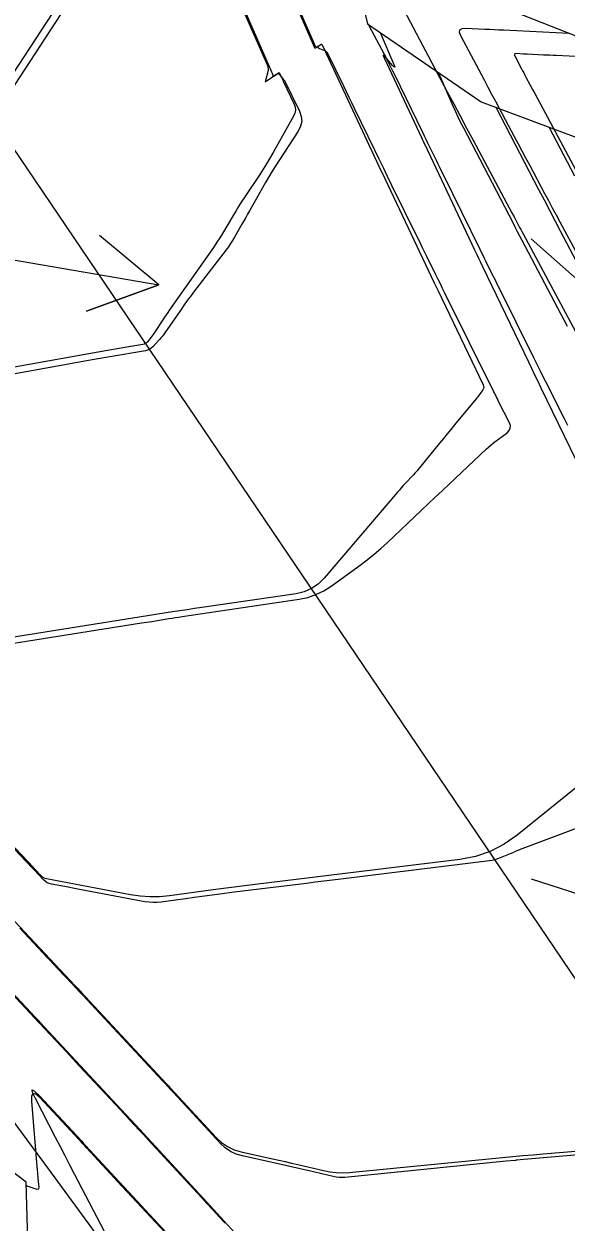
# Model space of a CAD drawing. Extents: x 954385 to 988206, y 1868364 to 1924553.
# Drawn here: x 957517.5 to 957559.9, y 1920242.1 to 1920335.7 of the extents above; entities that cross this region are included whole.
import ezdxf

# ---------------------------------------------------------------- set-up
doc = ezdxf.new("R2010")
doc.units = 0
for name, color, linetype in [('1', 7, 'Continuous'), ('Default', 7, 'Continuous'), ('Ex_Major Contours', 7, 'Continuous'), ('Ex_Minor Contours', 7, 'Continuous'), ('Perimeter', 7, 'Continuous'), ('Slopes', 7, 'Continuous')]:
    doc.layers.add(name, color=color, linetype=linetype)

msp = doc.modelspace()

# ---------------------------------------------------------------- linework, layer by layer
at = {"layer": '1'}
for points in [[(957450.815, 1920332.788), (957523.933, 1920382.247), (957528.249, 1920373.093), (957532.507, 1920363.9), (957536.678, 1920354.649), (957540.735, 1920345.321), (957544.536, 1920336.712), (957544.181, 1920336.46), (957544.363, 1920335.701), (957553.229, 1920329.626), (957564.727, 1920325.33), (957576.259, 1920321.058), (957587.884, 1920316.848), (957597.031, 1920310.962), (957602.817, 1920302.803), (957608.305, 1920294.443), (957613.907, 1920286.16), (957619.639, 1920277.964), (957625.387, 1920269.779), (957631.03, 1920261.523), (957636.615, 1920253.228), (957642.475, 1920245.119), (957647.904, 1920236.718)], [(957536.72, 1920341.867), (957540.21, 1920333.876), (957540.228, 1920333.848), (957540.249, 1920333.834), (957540.275, 1920333.834), (957540.305, 1920333.848), (957540.707, 1920334.111), (957540.739, 1920334.126), (957540.767, 1920334.126), (957540.79, 1920334.111), (957540.81, 1920334.082), (957541.044, 1920333.579), (957541.065, 1920333.532), (957541.087, 1920333.486), (957541.109, 1920333.439), (957541.131, 1920333.392), (957545.065, 1920324.993), (957545.223, 1920324.655), (957545.382, 1920324.318), (957545.541, 1920323.98), (957545.701, 1920323.643), (957549.568, 1920315.484), (957549.641, 1920315.33), (957549.715, 1920315.176), (957549.788, 1920315.022), (957549.862, 1920314.868), (957553.386, 1920307.521), (957553.42, 1920307.421), (957553.427, 1920307.322), (957553.405, 1920307.226), (957553.354, 1920307.132), (957553.096, 1920306.761), (957553.03, 1920306.669), (957552.962, 1920306.579), (957552.893, 1920306.49), (957552.822, 1920306.402), (957551.161, 1920304.396), (957550.866, 1920304.038), (957550.572, 1920303.68), (957550.278, 1920303.322), (957549.985, 1920302.963), (957548.517, 1920301.158), (957548.372, 1920300.983), (957548.224, 1920300.811), (957548.073, 1920300.641), (957547.92, 1920300.473), (957547.3, 1920299.809), (957547.145, 1920299.642), (957546.993, 1920299.473), (957546.843, 1920299.302), (957546.695, 1920299.13), (957540.972, 1920292.41), (957540.512, 1920291.954), (957539.994, 1920291.6), (957539.42, 1920291.35), (957538.79, 1920291.202), (957531.416, 1920290.121), (957530.846, 1920290.037), (957530.277, 1920289.951), (957529.707, 1920289.864), (957529.139, 1920289.775), (957514.922, 1920287.534)], [(957515.831, 1920330.511), (957521.522, 1920339.26)], [(957533.818, 1920338.683), (957536.541, 1920332.451), (957536.583, 1920332.329), (957536.603, 1920332.206), (957536.601, 1920332.081), (957536.578, 1920331.954), (957536.372, 1920331.189), (957536.372, 1920331.188), (957536.937, 1920331.569), (957536.986, 1920331.602), (957537.035, 1920331.635), (957537.084, 1920331.668), (957537.133, 1920331.7), (957537.454, 1920331.91), (957537.458, 1920331.911), (957537.461, 1920331.911), (957537.464, 1920331.91), (957537.466, 1920331.906), (957537.77, 1920331.253), (957537.778, 1920331.236), (957538.619, 1920329.439), (957538.701, 1920329.202), (957538.722, 1920328.967), (957538.684, 1920328.734), (957538.585, 1920328.504), (957536.985, 1920325.653), (957536.736, 1920325.218), (957536.478, 1920324.789), (957536.212, 1920324.364), (957535.939, 1920323.945), (957534.721, 1920322.12), (957534.498, 1920321.781), (957534.28, 1920321.438), (957534.066, 1920321.092), (957533.857, 1920320.743), (957533.03, 1920319.342), (957532.82, 1920318.993), (957532.603, 1920318.65), (957532.379, 1920318.311), (957532.148, 1920317.976), (957528.896, 1920313.366), (957528.763, 1920313.175), (957528.631, 1920312.983), (957528.501, 1920312.789), (957528.373, 1920312.594), (957527.733, 1920311.614), (957527.67, 1920311.519), (957527.604, 1920311.425), (957527.537, 1920311.333), (957527.468, 1920311.243), (957527.188, 1920310.883), (957527.113, 1920310.802), (957527.027, 1920310.738), (957526.93, 1920310.693), (957526.823, 1920310.665), (957525.257, 1920310.401), (957524.958, 1920310.351), (957524.66, 1920310.299), (957524.361, 1920310.247), (957524.063, 1920310.194), (957501.298, 1920306.13)], [(957545.342, 1920335.03), (957546.421, 1920332.539), (957546.478, 1920332.387), (957546.479, 1920332.325), (957546.423, 1920332.353), (957546.311, 1920332.47), (957545.75, 1920333.12), (957545.638, 1920333.238), (957545.585, 1920333.266), (957545.589, 1920333.206), (957545.651, 1920333.056), (957548.561, 1920326.842), (957548.628, 1920326.7), (957548.695, 1920326.559), (957548.762, 1920326.417), (957548.829, 1920326.275), (957552.719, 1920318.069), (957552.873, 1920317.743), (957553.028, 1920317.417), (957553.184, 1920317.091), (957553.34, 1920316.766), (957556.915, 1920309.311), (957557.158, 1920308.806), (957557.401, 1920308.302), (957557.645, 1920307.797), (957557.889, 1920307.293), (957561.535, 1920299.782)], [(957559.973, 1920312.06), (957556.434, 1920318.797), (957556.255, 1920319.138), (957556.076, 1920319.479), (957555.898, 1920319.82), (957555.72, 1920320.161), (957551.865, 1920327.561), (957551.649, 1920327.985), (957551.44, 1920328.413), (957551.24, 1920328.844), (957551.047, 1920329.279), (957549.911, 1920331.899)], [(957554.372, 1920329.199), (957557.72, 1920322.773), (957558.141, 1920321.966), (957558.562, 1920321.16), (957558.984, 1920320.354), (957559.407, 1920319.548), (957562.917, 1920312.868)], [(957560.544, 1920323.803), (957558.545, 1920327.64)], [(957561.567, 1920276.788), (957556.037, 1920272.343), (957555.018, 1920271.631), (957553.932, 1920271.078), (957552.778, 1920270.685), (957551.557, 1920270.451), (957535.588, 1920268.49), (957534.765, 1920268.387), (957533.942, 1920268.283), (957533.119, 1920268.175), (957532.297, 1920268.066), (957528.891, 1920267.606), (957528.128, 1920267.534), (957527.367, 1920267.523), (957526.608, 1920267.574), (957525.85, 1920267.686), (957519.293, 1920268.926), (957519.18, 1920268.956), (957519.076, 1920269.003), (957518.981, 1920269.065), (957518.894, 1920269.144), (957518.324, 1920269.751), (957518.298, 1920269.779), (957518.271, 1920269.807), (957511.595, 1920276.843)], [(957515.608, 1920266.874), (957521.538, 1920260.567), (957521.73, 1920260.362), (957521.922, 1920260.158), (957522.114, 1920259.953), (957522.305, 1920259.748), (957528.672, 1920252.913), (957528.747, 1920252.832), (957528.822, 1920252.752), (957528.896, 1920252.671), (957528.971, 1920252.591), (957532.539, 1920248.725), (957532.96, 1920248.331), (957533.425, 1920248.013), (957533.935, 1920247.771), (957534.488, 1920247.606), (957536.943, 1920247.065), (957537.441, 1920246.954), (957537.937, 1920246.842), (957538.434, 1920246.727), (957538.929, 1920246.611), (957540.912, 1920246.141), (957541.409, 1920246.044), (957541.908, 1920245.989), (957542.411, 1920245.976), (957542.917, 1920246.004), (957554.905, 1920247.166), (957555.696, 1920247.241), (957556.487, 1920247.314), (957557.278, 1920247.383), (957558.07, 1920247.45), (957566.931, 1920248.186)], [(957538.89, 1920235.947), (957532.886, 1920242.512), (957532.627, 1920242.795), (957532.368, 1920243.078), (957532.109, 1920243.36), (957531.849, 1920243.642), (957526.251, 1920249.707), (957525.88, 1920250.109), (957525.508, 1920250.51), (957525.136, 1920250.911), (957524.763, 1920251.312), (957519.12, 1920257.369), (957518.865, 1920257.643), (957518.609, 1920257.916), (957518.353, 1920258.19), (957518.096, 1920258.463), (957511.943, 1920265.008)], [(957525.304, 1920238.3), (957519.389, 1920246.372), (957513.427, 1920254.412)], [(957525.311, 1920238.547), (957521.49, 1920245.862), (957521.118, 1920246.575), (957520.746, 1920247.289), (957520.375, 1920248.003), (957520.005, 1920248.718), (957518.427, 1920251.763), (957518.206, 1920252.243), (957518.183, 1920252.439), (957518.361, 1920252.352), (957518.738, 1920251.982), (957522.046, 1920248.43), (957522.121, 1920248.35), (957522.195, 1920248.27), (957522.27, 1920248.189), (957522.344, 1920248.109), (957528.681, 1920241.244)]]:
    msp.add_lwpolyline(points, dxfattribs=at)
at = {"layer": 'Default'}
msp.add_line((957696.959, 1920059.51), (957504.115, 1920344.606), dxfattribs=at)
at = {"layer": 'Ex_Major Contours'}
for points in [[(957544.392, 1920335.721), (957544.43, 1920335.651), (957544.467, 1920335.58), (957545.648, 1920333.351), (957545.855, 1920332.955), (957546.059, 1920332.557), (957546.259, 1920332.158), (957546.456, 1920331.756), (957548.64, 1920327.252), (957548.773, 1920326.977), (957548.907, 1920326.702), (957549.041, 1920326.428), (957549.176, 1920326.153), (957549.714, 1920325.055), (957549.849, 1920324.78), (957549.983, 1920324.506), (957550.118, 1920324.231), (957550.253, 1920323.957), (957553.117, 1920318.122), (957553.236, 1920317.88), (957553.356, 1920317.638), (957553.475, 1920317.397), (957553.595, 1920317.155), (957554.074, 1920316.19), (957554.194, 1920315.948), (957554.313, 1920315.707), (957554.433, 1920315.466), (957554.553, 1920315.224), (957557.314, 1920309.661), (957557.577, 1920309.13), (957557.842, 1920308.6), (957558.106, 1920308.07), (957558.372, 1920307.541), (957559.435, 1920305.424), (957559.701, 1920304.894), (957559.967, 1920304.365)], [(957564.594, 1920274.35), (957556.288, 1920271.211), (957556.089, 1920271.135), (957555.89, 1920271.056), (957555.692, 1920270.976), (957555.495, 1920270.894), (957554.707, 1920270.561), (957554.508, 1920270.485), (957554.306, 1920270.423), (957554.099, 1920270.376), (957553.889, 1920270.342), (957542.281, 1920268.908), (957541.612, 1920268.826), (957540.943, 1920268.743), (957540.274, 1920268.66), (957539.605, 1920268.578), (957533.955, 1920267.88), (957533.577, 1920267.832), (957533.2, 1920267.784), (957532.823, 1920267.734), (957532.446, 1920267.684), (957530.825, 1920267.464), (957530.184, 1920267.376), (957529.542, 1920267.289), (957528.258, 1920267.115), (957527.937, 1920267.084), (957527.618, 1920267.079), (957527.298, 1920267.1), (957526.98, 1920267.147), (957521.866, 1920268.107), (957521.612, 1920268.155), (957521.358, 1920268.202), (957521.104, 1920268.249), (957520.849, 1920268.296), (957519.686, 1920268.51), (957519.512, 1920268.555), (957519.352, 1920268.626), (957519.205, 1920268.723), (957519.072, 1920268.844), (957518.325, 1920269.636), (957518.242, 1920269.724), (957518.211, 1920269.756), (957512.031, 1920276.258)]]:
    msp.add_lwpolyline(points, dxfattribs=at)
at = {"layer": 'Ex_Minor Contours'}
for points in [[(957515.417, 1920287.122), (957526.709, 1920288.916), (957527.506, 1920289.043), (957528.835, 1920289.254), (957529.1, 1920289.296), (957529.366, 1920289.337), (957529.632, 1920289.378), (957529.898, 1920289.418), (957539.012, 1920290.772), (957539.686, 1920290.912), (957540.328, 1920291.13), (957540.939, 1920291.423), (957541.519, 1920291.794), (957543.777, 1920293.428), (957544.333, 1920293.846), (957544.876, 1920294.281), (957545.403, 1920294.734), (957545.916, 1920295.205), (957548.546, 1920297.702), (957549.09, 1920298.218), (957549.633, 1920298.732), (957550.177, 1920299.246), (957550.721, 1920299.76), (957553.609, 1920302.483), (957553.801, 1920302.659), (957553.999, 1920302.83), (957554.201, 1920302.994), (957554.409, 1920303.152), (957555.249, 1920303.774), (957555.419, 1920303.939), (957555.506, 1920304.124), (957555.511, 1920304.328), (957555.435, 1920304.552), (957554.595, 1920306.224), (957554.561, 1920306.292), (957554.528, 1920306.359), (957554.494, 1920306.426), (957554.461, 1920306.493), (957554.26, 1920306.897), (957554.194, 1920307.032), (957550.397, 1920314.682), (957550.22, 1920315.04), (957550.043, 1920315.397), (957549.866, 1920315.755), (957549.69, 1920316.114), (957548.987, 1920317.547), (957548.811, 1920317.905), (957548.635, 1920318.263), (957548.459, 1920318.621), (957548.283, 1920318.98), (957546.265, 1920323.093), (957545.93, 1920323.778), (957545.596, 1920324.462), (957545.262, 1920325.147), (957544.929, 1920325.833), (957543.373, 1920329.045), (957543.154, 1920329.496), (957542.936, 1920329.947), (957542.717, 1920330.398), (957542.498, 1920330.848), (957541.257, 1920333.407), (957541.217, 1920333.474), (957541.166, 1920333.53), (957541.105, 1920333.575), (957541.035, 1920333.609), (957540.629, 1920333.758), (957540.605, 1920333.768), (957540.584, 1920333.782), (957540.564, 1920333.799), (957540.546, 1920333.818), (957540.469, 1920333.916), (957540.457, 1920333.927), (957540.445, 1920333.932), (957540.432, 1920333.931), (957540.418, 1920333.924), (957540.36, 1920333.886), (957540.346, 1920333.88), (957540.335, 1920333.88), (957540.325, 1920333.887), (957540.317, 1920333.899), (957536.71, 1920342.175)], [(957533.697, 1920339.248), (957536.966, 1920331.742), (957536.969, 1920331.734), (957536.97, 1920331.726), (957536.97, 1920331.717), (957536.968, 1920331.709), (957536.929, 1920331.567), (957537.033, 1920331.637), (957537.296, 1920331.809), (957537.339, 1920331.828), (957537.378, 1920331.831), (957537.415, 1920331.816), (957537.449, 1920331.784), (957537.792, 1920331.351), (957537.798, 1920331.344), (957537.805, 1920331.338), (957537.812, 1920331.334), (957537.821, 1920331.33), (957537.855, 1920331.317), (957537.863, 1920331.313), (957537.87, 1920331.308), (957537.876, 1920331.302), (957537.88, 1920331.294), (957539.048, 1920328.887), (957539.189, 1920328.487), (957539.219, 1920328.093), (957539.138, 1920327.707), (957538.947, 1920327.328), (957537.474, 1920325.087), (957537.192, 1920324.649), (957536.917, 1920324.207), (957536.649, 1920323.761), (957536.388, 1920323.309), (957535.139, 1920321.104), (957534.993, 1920320.847), (957534.847, 1920320.59), (957534.701, 1920320.333), (957534.555, 1920320.076), (957533.971, 1920319.048), (957533.82, 1920318.794), (957533.662, 1920318.546), (957533.494, 1920318.303), (957533.318, 1920318.065), (957530.783, 1920314.761), (957530.53, 1920314.428), (957530.283, 1920314.092), (957530.039, 1920313.753), (957529.8, 1920313.41), (957528.593, 1920311.655), (957528.484, 1920311.502), (957528.369, 1920311.353), (957528.25, 1920311.208), (957528.126, 1920311.068), (957527.59, 1920310.483), (957527.47, 1920310.371), (957527.338, 1920310.284), (957527.192, 1920310.22), (957527.034, 1920310.18), (957524.232, 1920309.705), (957523.93, 1920309.653), (957523.628, 1920309.6), (957523.326, 1920309.547), (957523.024, 1920309.493), (957515.226, 1920308.083)], [(957515.22, 1920328.509), (957521.237, 1920337.741)], [(957546.954, 1920337.259), (957550.583, 1920330.406), (957551.084, 1920329.46), (957551.587, 1920328.515), (957552.09, 1920327.569), (957552.594, 1920326.625), (957555.444, 1920321.286), (957555.62, 1920320.958), (957555.795, 1920320.629), (957556.146, 1920319.973), (957556.234, 1920319.808), (957556.321, 1920319.644), (957556.409, 1920319.48), (957556.498, 1920319.316), (957560.997, 1920310.962)], [(957562.254, 1920314.922), (957559.404, 1920320.215), (957559.105, 1920320.77), (957558.807, 1920321.326), (957558.509, 1920321.881), (957558.212, 1920322.437), (957557.02, 1920324.669), (957556.725, 1920325.221), (957556.43, 1920325.774), (957556.135, 1920326.326), (957555.84, 1920326.879), (957554.66, 1920329.089), (957554.365, 1920329.642), (957554.071, 1920330.195), (957553.777, 1920330.748), (957553.483, 1920331.302), (957551.65, 1920334.764), (957551.545, 1920335.047), (957551.575, 1920335.244), (957551.741, 1920335.355), (957552.042, 1920335.38), (957553.517, 1920335.307), (957553.886, 1920335.289), (957554.255, 1920335.271), (957554.623, 1920335.253), (957554.992, 1920335.234), (957560.082, 1920334.983)], [(957562.136, 1920333.083), (957559.088, 1920333.229), (957558.84, 1920333.241), (957558.592, 1920333.253), (957558.344, 1920333.265), (957558.096, 1920333.278), (957556.823, 1920333.34), (957556.501, 1920333.356), (957555.965, 1920333.383), (957555.877, 1920333.376), (957555.829, 1920333.343), (957555.82, 1920333.286), (957555.851, 1920333.204), (957556.384, 1920332.197), (957556.469, 1920332.036), (957556.555, 1920331.875), (957556.64, 1920331.714), (957556.726, 1920331.554), (957557.069, 1920330.911), (957557.241, 1920330.59), (957557.412, 1920330.268), (957560.611, 1920324.279)], [(957569.336, 1920248.104), (957555.965, 1920246.946), (957555.931, 1920246.943), (957555.896, 1920246.94), (957555.182, 1920246.869), (957542.584, 1920245.615), (957542.358, 1920245.602), (957542.132, 1920245.607), (957541.908, 1920245.631), (957541.686, 1920245.674), (957540.797, 1920245.882), (957540.575, 1920245.934), (957540.353, 1920245.986), (957540.131, 1920246.038), (957539.908, 1920246.089), (957538.298, 1920246.466), (957537.955, 1920246.545), (957537.612, 1920246.623), (957537.269, 1920246.7), (957536.925, 1920246.776), (957534.585, 1920247.287), (957534.1, 1920247.431), (957533.653, 1920247.642), (957533.245, 1920247.92), (957532.875, 1920248.266), (957529.179, 1920252.266), (957528.972, 1920252.49), (957528.765, 1920252.713), (957528.557, 1920252.936), (957528.35, 1920253.16), (957522.432, 1920259.508), (957522.148, 1920259.813), (957521.863, 1920260.117), (957521.577, 1920260.422), (957521.292, 1920260.725), (957520.148, 1920261.94), (957519.863, 1920262.244), (957519.577, 1920262.548), (957519.291, 1920262.852), (957519.005, 1920263.156), (957517.199, 1920265.076)], [(957513.966, 1920262.749), (957518.352, 1920258.087), (957518.451, 1920257.982), (957518.55, 1920257.876), (957518.649, 1920257.771), (957518.747, 1920257.665), (957520.847, 1920255.413), (957521.35, 1920254.873), (957521.852, 1920254.334), (957525.093, 1920250.857), (957525.272, 1920250.665), (957525.452, 1920250.472), (957525.631, 1920250.279), (957525.809, 1920250.086), (957526.524, 1920249.312), (957526.881, 1920248.925), (957527.239, 1920248.539), (957531.385, 1920244.052), (957531.851, 1920243.547), (957532.316, 1920243.042), (957532.781, 1920242.537), (957533.245, 1920242.031)], [(957528.521, 1920241.325), (957526.714, 1920243.279), (957526.333, 1920243.692), (957525.951, 1920244.105), (957525.57, 1920244.518), (957525.188, 1920244.931), (957522.426, 1920247.92), (957522.283, 1920248.076), (957522.139, 1920248.231), (957521.994, 1920248.386), (957521.85, 1920248.541), (957518.773, 1920251.842), (957518.457, 1920252.12), (957518.243, 1920252.165), (957518.132, 1920251.977), (957518.125, 1920251.555), (957518.568, 1920246.142), (957518.581, 1920245.988), (957518.595, 1920245.833), (957518.608, 1920245.678), (957518.623, 1920245.524), (957518.687, 1920244.845), (957518.682, 1920244.742), (957518.646, 1920244.681), (957518.577, 1920244.661), (957518.476, 1920244.684), (957517.793, 1920244.935), (957517.784, 1920244.939), (957517.775, 1920244.943), (957517.766, 1920244.948), (957517.758, 1920244.952), (957517.708, 1920244.983)]]:
    msp.add_lwpolyline(points, dxfattribs=at)
at = {"layer": 'Perimeter'}
for points in [[(957549.482, 1920339.164), (957560.756, 1920334.717), (957570.908, 1920329.511), (957581.076, 1920324.316), (957590.795, 1920318.817), (957593.82, 1920317.217), (957602.826, 1920314.882), (957607.972, 1920306.291), (957613.378, 1920297.874), (957618.787, 1920289.46), (957622.216, 1920283.607), (957624.02, 1920280.927), (957629.264, 1920272.401), (957634.701, 1920264.006), (957640.225, 1920255.67), (957645.505, 1920247.168)], [(957518.046, 1920233.39), (957517.701, 1920245.229), (957509.309, 1920251.626)]]:
    msp.add_lwpolyline(points, dxfattribs=at)
at = {"layer": 'Slopes'}
for points in [[(957507.131, 1920318.928), (957528.056, 1920315.337), (957522.428, 1920313.259), (957528.056, 1920315.337), (957523.442, 1920319.173)], [(957557.131, 1920318.928), (957602.153, 1920279.081), (957596.274, 1920280.278), (957602.153, 1920279.081), (957600.25, 1920284.771)], [(957557.131, 1920268.928), (957583.898, 1920260.304), (957578.033, 1920259.042), (957583.898, 1920260.304), (957579.873, 1920264.753)]]:
    msp.add_lwpolyline(points, dxfattribs=at)

doc.saveas('drawing.dxf')
